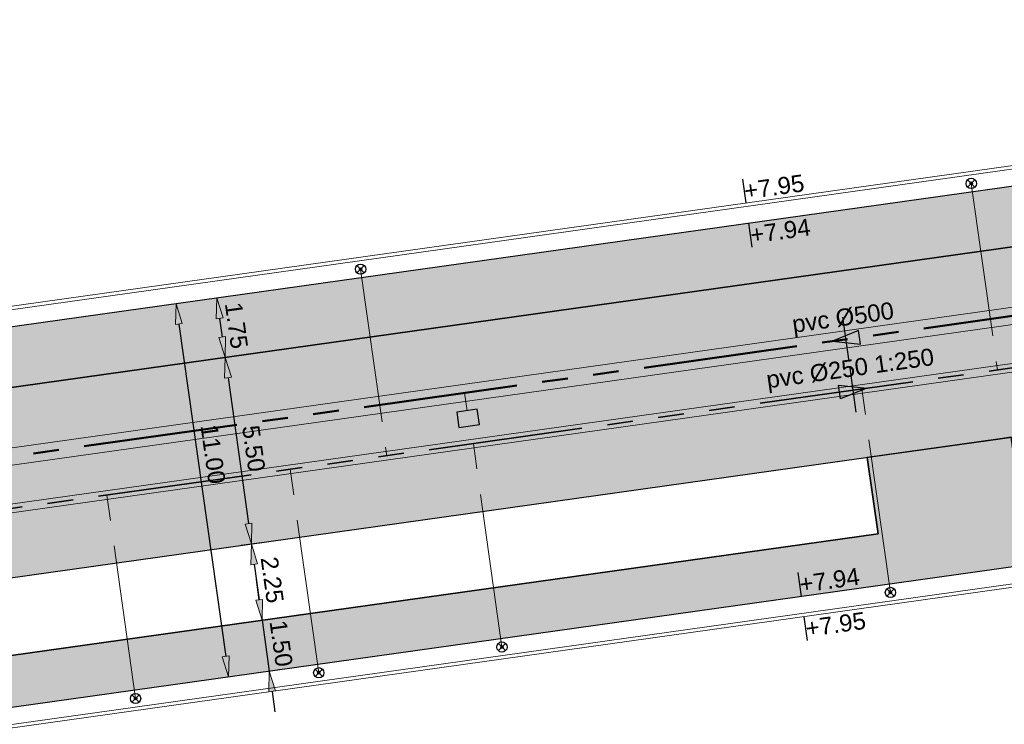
# Model space of a CAD drawing. Extents: x 98477 to 100410, y 398052 to 398969.
# Tile 300 of 374: x 98735 to 98764, y 398432 to 398452. Entities that reach past the tile are written whole.
import ezdxf
from ezdxf.enums import TextEntityAlignment as Align

# ---------------------------------------------------------------- set-up
doc = ezdxf.new("R2010")
doc.units = 0
for name, pattern in [('AL-NUTSTRACE', [17, 5, -3.5, 0, -3.5, 5]), ('RI-DWA', [9.75, 4.5, -0.75, 0.75, -0.75, 0.75, -0.75, 0.75, -0.75]), ('RI-RWA', [8.25, 4.5, -0.75, 0.75, -0.75, 0.75, -0.75])]:
    doc.linetypes.add(name, pattern=pattern)
for name, color, linetype, lineweight in [('N-KO-kantbegrenzing grondwerk', 70, 'Continuous', 25), ('N-KO-kantverharding', 2, 'Continuous', 25), ('N-RI-DWA hoofdriool', 24, 'RI-DWA', 35), ('N-RI-DWA hoofdriool buiswand', 24, 'Continuous', 13), ('N-RI-DWA huisaansluitleiding', 24, 'RI-DWA', 18), ('N-RI-DWA ontstoppingstuk', 24, 'Continuous', 25), ('N-RI-DWA strenginformatie', 24, 'Continuous', 25), ('N-RI-RWA hoofdriool', 162, 'RI-RWA', 50), ('N-RI-RWA hoofdriool buiswand', 162, 'Continuous', 13), ('N-RI-RWA kolkaansluitleiding', 132, 'RI-RWA', 18), ('N-RI-RWA strenginformatie', 162, 'Continuous', 25), ('N-RI-straatkolk', 7, 'Continuous', 25), ('N-RI-stroomrichting', 7, 'Continuous', 25), ("N-VH-arcering 'MAT' grijs 251", 251, 'Continuous', 18), ('N-VH-arcering printbeton', 8, 'Continuous', 9), ('X-AL-hoogtelijn - Niv 1', 1, 'AL-HOOGTELIJN', 18), ('X-AL-maatvoering VERWERKT', 180, 'Continuous', 18), ('X-AL-nutstrace VERWERKT', 252, 'AL-NUTSTRACE', 18), ('X-AL-planthoogte VERWERKT', 180, 'Continuous', 25)]:
    doc.layers.add(name, color=color, linetype=linetype, lineweight=lineweight)
for name, color, linetype, plot in [('X-AL-contourlijnen', 30, 'Continuous', False), ('X-AL-hulplijn', 30, 'Continuous', False), ('X-AL-hulplijn riolering', 30, 'Continuous', False)]:
    doc.layers.add(name, color=color, linetype=linetype, plot=plot)
doc.styles.add('CS Annotative', font='arial.ttf')
doc.styles.get("Standard").update_dxf_attribs({"font": 'txt.shx'})
doc.linetypes.add('AL-HOOGTELIJN', pattern='A,10,-1.5,["H",Standard,S=0.9,R=0,X=-0.3,Y=-0.45],-1.5,30', length=43)
doc.dimstyles.new('CS Annotative', dxfattribs={"dimtxt": 2.5, "dimasz": 3, "dimexe": 0.18, "dimexo": 0.0625, "dimgap": 1, "dimtad": 1, "dimzin": 3, "dimdsep": 46, "dimtxsty": 'CS Annotative', "dimblk": 'CS Dimensionpijl', "dimcen": 0, "dimse1": 1, "dimse2": 1, "dimclrd": 256, "dimclre": 256, "dimadec": 0, "dimazin": 0, "dimtm": 1e-09, "dimtfac": 1, "dimtdec": 0, "dimtofl": 0, "dimtmove": 1, "dimatfit": 1, "dimfxl": 1, "dimtfillclr": 256, "dimtolj": 1, "dimtzin": 3, "dimarcsym": 0})
pattern_1 = [(45, (0, 0), (-0.3535533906, 0.3535533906), []), (45, (0.35, 0), (-0.3535533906, 0.3535533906), [0.5, -0.2])]

# ---------------------------------------------------------------- blocks, each defined once
blk = doc.blocks.new('*U94')
at = {"layer": 'N-RI-stroomrichting'}
h = blk.add_hatch(color=256, dxfattribs=at)
h.dxf.hatch_style = 1
h.paths.add_polyline_path([(-1.98, -0.28), (2.12, -0.71), (1.84, 1.27)])
blk.add_lwpolyline([(-1.98, -0.28), (2.12, -0.71), (1.84, 1.27)], close=True, dxfattribs=at)
at = {"layer": 'X-AL-hulplijn riolering'}
blk.add_lwpolyline([(0.45, -3.22), (-0.45, 3.22)], dxfattribs=at)
at = {"lineweight": 25, "style": 'CS Annotative'}
blk.add_attdef('Strenginformatie', text='', height=2.5, rotation=8, dxfattribs=at).set_placement((-0.45, 3.22), align=Align.MIDDLE_CENTER)
blk = doc.blocks.new('*U108')
at = {"layer": 'N-RI-stroomrichting'}
h = blk.add_hatch(color=256, dxfattribs=at)
h.dxf.hatch_style = 1
h.paths.add_polyline_path([(1.98, 0.28), (-1.84, -1.27), (-2.12, 0.71)])
blk.add_lwpolyline([(1.98, 0.28), (-1.84, -1.27), (-2.12, 0.71)], close=True, dxfattribs=at)
at = {"layer": 'X-AL-hulplijn riolering'}
blk.add_lwpolyline([(0.45, -3.22), (-0.45, 3.22)], dxfattribs=at)
at = {"lineweight": 25, "style": 'CS Annotative'}
blk.add_attdef('Strenginformatie', text='', height=2.5, rotation=8, dxfattribs=at).set_placement((-0.45, 3.22), align=Align.MIDDLE_CENTER)
blk = doc.blocks.new('*U272')
at = {"layer": 'X-AL-hulplijn', "flags": 128}
blk.add_lwpolyline([(-0.049, 0.347), (0.049, -0.347)], dxfattribs=at)
at = {"layer": 'X-AL-planthoogte VERWERKT', "linetype": 'Continuous', "style": 'CS Annotative'}
blk.add_attdef('HOOGTE-RECHTS', text='', height=0.5, rotation=172, dxfattribs=at).set_placement((0, 0), align=Align.MIDDLE_LEFT)
blk = doc.blocks.new('*U182')
at = {"layer": 'X-AL-hulplijn', "flags": 128}
blk.add_lwpolyline([(-0.049, 0.347), (0.049, -0.347)], dxfattribs=at)
at = {"layer": 'X-AL-planthoogte VERWERKT', "linetype": 'Continuous', "style": 'CS Annotative'}
blk.add_attdef('HOOGTE-RECHTS', text='', height=0.5, rotation=172, dxfattribs=at).set_placement((0, 0), align=Align.MIDDLE_LEFT)
blk = doc.blocks.new('*U839')
blk.add_lwpolyline([(-1.33, -1.32), (1.64, -0.91), (1.33, 1.32), (-1.64, 0.91)], close=True)
blk.add_solid([(-1.33, -1.32), (-1.64, 0.91), (-1.33, -1.32), (1.64, -0.91)])
blk = doc.blocks.new('CS Ontstoppingsstuk')
h = blk.add_hatch(color=256)
edge = h.paths.add_edge_path()
edge.add_arc((0, 0), 0.213, 358.5516, 718.5516)
at = {"lineweight": 18, "flags": 128}
for points in [[(-0.53, -0.53), (0.53, 0.53)], [(0.53, -0.53), (-0.53, 0.53)]]:
    blk.add_lwpolyline(points, dxfattribs=at)
blk.add_circle((0, 0), 0.75)
at = {"lineweight": 18}
blk.add_circle((0, 0), 0.213, dxfattribs=at)
blk = doc.blocks.new('CS Dimensionpijl')
h = blk.add_hatch(color=256)
h.dxf.hatch_style = 1
h.paths.add_polyline_path([(-1, -0.1667), (0, 0), (-1, 0.1667)])
at = {"flags": 128}
blk.add_lwpolyline([(0, 0.5), (0, -0.5)], dxfattribs=at)
blk.add_lwpolyline([(-1, -0.1667), (0, 0), (-1, 0.1667)], close=True, dxfattribs=at)
blk = doc.blocks.new('*D981')
at = {"layer": 'X-AL-maatvoering VERWERKT', "linetype": 'Continuous', "lineweight": -2, "transparency": 16777216}
blk.add_line((98740.697, 398443.597), (98740.774, 398443.053), dxfattribs=at)
at = {"layer": 'X-AL-maatvoering VERWERKT', "lineweight": -2, "transparency": 16777216, "xscale": 0.6000000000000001, "yscale": 0.6000000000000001, "zscale": 0.6000000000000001}
for p, rotation in [((98740.614, 398444.191), 98.00000000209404), ((98740.857, 398442.458), 278.0000000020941)]:
    blk.add_blockref('CS Dimensionpijl', p, dxfattribs=dict(at, rotation=rotation))
at = {"layer": 'X-AL-maatvoering VERWERKT', "color": 0, "transparency": 16777216, "insert": (98741.186, 398443.388), "char_height": 0.5, "attachment_point": 5, "rotation": 278, "style": 'CS Annotative'}
blk.add_mtext('\\A1;1.75', dxfattribs=at)
blk = doc.blocks.new('*D982')
at = {"layer": 'X-AL-maatvoering VERWERKT', "linetype": 'Continuous', "lineweight": -2, "transparency": 16777216}
blk.add_line((98740.941, 398441.864), (98741.539, 398437.606), dxfattribs=at)
at = {"layer": 'X-AL-maatvoering VERWERKT', "lineweight": -2, "transparency": 16777216, "xscale": 0.6000000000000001, "yscale": 0.6000000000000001, "zscale": 0.6000000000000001}
for p, rotation in [((98740.857, 398442.458), 98.00000000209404), ((98741.623, 398437.012), 278.0000000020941)]:
    blk.add_blockref('CS Dimensionpijl', p, dxfattribs=dict(at, rotation=rotation))
at = {"layer": 'X-AL-maatvoering VERWERKT', "color": 0, "transparency": 16777216, "insert": (98741.691, 398439.798), "char_height": 0.5, "attachment_point": 5, "rotation": 278, "style": 'CS Annotative'}
blk.add_mtext('\\A1;5.50', dxfattribs=at)
blk = doc.blocks.new('*D983')
at = {"layer": 'X-AL-maatvoering VERWERKT', "linetype": 'Continuous', "lineweight": -2, "transparency": 16777216}
blk.add_line((98741.706, 398436.418), (98741.852, 398435.378), dxfattribs=at)
at = {"layer": 'X-AL-maatvoering VERWERKT', "lineweight": -2, "transparency": 16777216, "xscale": 0.6000000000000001, "yscale": 0.6000000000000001, "zscale": 0.6000000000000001}
for p, rotation in [((98741.623, 398437.012), 98.00000000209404), ((98741.936, 398434.784), 278.0000000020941)]:
    blk.add_blockref('CS Dimensionpijl', p, dxfattribs=dict(at, rotation=rotation))
at = {"layer": 'X-AL-maatvoering VERWERKT', "color": 0, "transparency": 16777216, "insert": (98742.23, 398435.961), "char_height": 0.5, "attachment_point": 5, "rotation": 278, "style": 'CS Annotative'}
blk.add_mtext('\\A1;2.25', dxfattribs=at)
blk = doc.blocks.new('*D984')
at = {"layer": 'X-AL-maatvoering VERWERKT', "linetype": 'Continuous', "lineweight": -2, "transparency": 16777216}
for p, q in [((98741.852, 398435.378), (98741.769, 398435.972)), ((98741.936, 398434.784), (98742.145, 398433.298)), ((98742.228, 398432.704), (98742.312, 398432.11))]:
    blk.add_line(p, q, dxfattribs=at)
at = {"layer": 'X-AL-maatvoering VERWERKT', "lineweight": -2, "transparency": 16777216, "xscale": 0.6000000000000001, "yscale": 0.6000000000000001, "zscale": 0.6000000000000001}
for p, rotation in [((98741.936, 398434.784), 278.0000000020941), ((98742.145, 398433.298), 98.00000000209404)]:
    blk.add_blockref('CS Dimensionpijl', p, dxfattribs=dict(at, rotation=rotation))
at = {"layer": 'X-AL-maatvoering VERWERKT', "color": 0, "transparency": 16777216, "insert": (98742.491, 398434.104), "char_height": 0.5, "attachment_point": 5, "rotation": 278, "style": 'CS Annotative'}
blk.add_mtext('\\A1;1.50', dxfattribs=at)
blk = doc.blocks.new('*D1159')
at = {"layer": 'X-AL-maatvoering VERWERKT', "linetype": 'Continuous', "lineweight": -2, "transparency": 16777216}
blk.add_line((98739.509, 398443.43), (98740.873, 398433.726), dxfattribs=at)
at = {"layer": 'X-AL-maatvoering VERWERKT', "lineweight": -2, "transparency": 16777216, "xscale": 0.6000000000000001, "yscale": 0.6000000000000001, "zscale": 0.6000000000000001}
for p, rotation in [((98739.425, 398444.024), 98.00000000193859), ((98740.956, 398433.131), 278.0000000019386)]:
    blk.add_blockref('CS Dimensionpijl', p, dxfattribs=dict(at, rotation=rotation))
at = {"layer": 'X-AL-maatvoering VERWERKT', "color": 0, "transparency": 16777216, "insert": (98740.503, 398439.631), "char_height": 0.5, "attachment_point": 5, "rotation": 278, "style": 'CS Annotative'}
blk.add_mtext('\\A1;11.00', dxfattribs=at)

msp = doc.modelspace()

# ---------------------------------------------------------------- hatches: boundary and pattern name
at = {"layer": "N-VH-arcering 'MAT' grijs 251"}
h = msp.add_hatch(color=256, dxfattribs=at)
h.dxf.hatch_style = 1
edge = h.paths.add_edge_path()
edge.add_line((98801.71, 398275.503), (98759.079, 398269.511))
edge.add_arc((98758.557, 398273.225), 3.75, 188, 278, ccw=False)
edge.add_line((98754.843, 398272.703), (98754.732, 398273.495))
edge.add_arc((98759.436, 398274.156), 4.75, 98, 188, ccw=False)
edge.add_line((98758.775, 398278.86), (98802.644, 398285.025))
edge.add_arc((98800.8, 398298.146), 13.25, 278, 315.3696)
edge.add_arc((98814.321, 398284.798), 5.75, 98, 135.3696, ccw=False)
edge.add_line((98813.521, 398290.492), (98817.945, 398291.114))
edge.add_arc((98818.745, 398285.42), 5.75, 8, 98, ccw=False)
edge.add_line((98824.439, 398286.22), (98832.122, 398231.557))
edge.add_arc((98824.447, 398230.479), 7.75, -36.9034, 8, ccw=False)
edge.add_line((98830.645, 398225.825), (98822.025, 398214.347))
edge.add_arc((98828.622, 398209.393), 8.25, 143.0966, 188)
edge.add_line((98820.453, 398208.245), (98820.952, 398204.691))
edge.add_line((98820.952, 398204.691), (98824.988, 398175.974))
edge.add_line((98824.988, 398175.974), (98826.345, 398166.319))
edge.add_arc((98829.563, 398166.771), 3.25, 188, 278)
edge.add_line((98830.016, 398163.553), (98845.496, 398165.728))
edge.add_line((98845.496, 398165.728), (98850.051, 398166.368))
edge.add_line((98850.051, 398166.368), (98871.26, 398169.349))
edge.add_line((98871.26, 398169.349), (98879.777, 398170.546))
edge.add_line((98879.777, 398170.546), (98895.918, 398172.814))
edge.add_line((98895.918, 398172.814), (98895.013, 398179.251))
edge.add_line((98895.013, 398179.251), (98835.845, 398170.936))
edge.add_arc((98835.184, 398175.639), 4.75, 188, 278, ccw=False)
edge.add_line((98830.48, 398174.978), (98825.977, 398207.018))
edge.add_arc((98833.652, 398208.097), 7.75, 143.0966, 188, ccw=False)
edge.add_line((98827.454, 398212.751), (98836.074, 398224.229))
edge.add_arc((98829.477, 398229.183), 8.25, 323.0966, 368)
edge.add_line((98837.646, 398230.331), (98837.342, 398232.493))
edge.add_line((98837.342, 398232.493), (98837.342, 398232.493))
edge.add_line((98837.342, 398232.493), (98829.688, 398286.958))
edge.add_arc((98835.382, 398287.758), 5.75, 98, 188, ccw=False)
edge.add_line((98834.582, 398293.452), (98882.505, 398300.187))
edge.add_arc((98883.618, 398292.265), 8, 11.632, 98, ccw=False)
edge.add_line((98891.454, 398293.878), (98891, 398296.086))
edge.add_line((98891, 398296.086), (98889.023, 398305.688))
edge.add_line((98889.023, 398305.688), (98888.557, 398307.974))
edge.add_line((98888.557, 398307.974), (98887.385, 398314.76))
edge.add_arc((98879.502, 398313.398), 8, -82, 9.8011, ccw=False)
edge.add_line((98880.615, 398305.476), (98872.945, 398304.398))
edge.add_arc((98872.423, 398308.111), 3.75, 189.4265, 278, ccw=False)
edge.add_arc((92946.735, 397324.304), 6003.05, 9.426501, 10.6116601)
edge.add_line((98847.121, 398429.774), (98842.313, 398429.098))
edge.add_arc((92946.735, 397324.304), 5998.2, 9.4285467, 10.6137733, ccw=False)
edge.add_arc((98860.089, 398306.469), 3.84, -81.4341, 6.6574, ccw=False)
edge.add_line((98860.661, 398302.671), (98847.185, 398300.777))
edge.add_line((98847.185, 398300.777), (98842.63, 398300.137))
edge.add_line((98842.63, 398300.137), (98820.151, 398296.978))
edge.add_arc((98819.35, 398302.672), 5.75, 188, 278, ccw=False)
edge.add_line((98813.656, 398301.872), (98812.306, 398311.477))
edge.add_line((98812.306, 398311.477), (98811.109, 398319.994))
edge.add_line((98811.109, 398319.994), (98809.244, 398333.263))
edge.add_line((98809.244, 398333.263), (98808.674, 398337.323))
edge.add_line((98808.674, 398337.323), (98807.714, 398344.156))
edge.add_line((98807.714, 398344.156), (98807.707, 398344.206))
edge.add_line((98807.707, 398344.206), (98811.668, 398344.762))
edge.add_line((98811.668, 398344.762), (98829.492, 398347.268))
edge.add_line((98829.492, 398347.268), (98831.968, 398347.616))
edge.add_line((98831.968, 398347.616), (98831.064, 398354.052))
edge.add_line((98831.064, 398354.052), (98828.588, 398353.704))
edge.add_line((98828.588, 398353.704), (98810.763, 398351.199))
edge.add_line((98810.763, 398351.199), (98806.802, 398350.643))
edge.add_line((98806.802, 398350.643), (98806.795, 398350.692))
edge.add_line((98806.795, 398350.692), (98805.146, 398362.424))
edge.add_line((98805.146, 398362.424), (98805.048, 398363.12))
edge.add_line((98805.048, 398363.12), (98803.991, 398370.646))
edge.add_line((98803.991, 398370.646), (98802.488, 398381.341))
edge.add_line((98802.488, 398381.341), (98801.43, 398388.867))
edge.add_line((98801.43, 398388.867), (98799.927, 398399.562))
edge.add_line((98799.927, 398399.562), (98798.869, 398407.088))
edge.add_line((98798.869, 398407.088), (98797.366, 398417.783))
edge.add_line((98797.366, 398417.783), (98796.795, 398421.843))
edge.add_line((98796.795, 398421.843), (98795.884, 398428.329))
edge.add_line((98795.884, 398428.329), (98795.877, 398428.379))
edge.add_line((98795.877, 398428.379), (98799.838, 398428.935))
edge.add_line((98799.838, 398428.935), (98817.663, 398431.44))
edge.add_line((98817.663, 398431.44), (98820.138, 398431.788))
edge.add_line((98820.138, 398431.788), (98819.234, 398438.225))
edge.add_line((98819.234, 398438.225), (98816.758, 398437.877))
edge.add_line((98816.758, 398437.877), (98798.933, 398435.372))
edge.add_line((98798.933, 398435.372), (98794.972, 398434.815))
edge.add_line((98794.972, 398434.815), (98794.965, 398434.865))
edge.add_line((98794.965, 398434.865), (98793.379, 398446.154))
edge.add_line((98793.379, 398446.154), (98792.739, 398450.709))
edge.add_line((98792.739, 398450.709), (98789.338, 398474.904))
edge.add_line((98789.338, 398474.904), (98783.892, 398474.138))
edge.add_line((98783.892, 398474.138), (98786.763, 398453.707))
edge.add_arc((98782.059, 398453.046), 4.75, -82, 8, ccw=False)
edge.add_line((98782.72, 398448.342), (98773.115, 398446.992))
edge.add_line((98773.115, 398446.992), (98764.599, 398445.795))
edge.add_line((98764.599, 398445.795), (98743.407, 398442.817))
edge.add_line((98743.407, 398442.817), (98734.891, 398441.62))
edge.add_line((98734.891, 398441.62), (98611.8, 398424.321))
edge.add_line((98611.8, 398424.321), (98607.657, 398453.801))
edge.add_arc((98611.637, 398454.122), 3.993, 101.3918, 184.6082, ccw=False)
edge.add_line((98610.849, 398458.036), (98611.839, 398458.175))
edge.add_line((98611.839, 398458.175), (98639.566, 398462.072))
edge.add_line((98639.566, 398462.072), (98641.547, 398462.351))
edge.add_line((98641.547, 398462.351), (98659.372, 398464.856))
edge.add_line((98659.372, 398464.856), (98661.847, 398465.204))
edge.add_line((98661.847, 398465.204), (98660.943, 398471.64))
edge.add_line((98660.943, 398471.64), (98649.901, 398470.089))
edge.add_line((98649.901, 398470.089), (98624.649, 398466.54))
edge.add_line((98624.649, 398466.54), (98622.669, 398466.261))
edge.add_line((98622.669, 398466.261), (98604.844, 398463.756))
edge.add_line((98604.844, 398463.756), (98602.864, 398463.478))
edge.add_line((98602.864, 398463.478), (98594.941, 398462.365))
edge.add_line((98594.941, 398462.365), (98576.275, 398459.741))
edge.add_line((98576.275, 398459.741), (98577.18, 398453.304))
edge.add_line((98577.18, 398453.304), (98578.17, 398453.444))
edge.add_line((98578.17, 398453.444), (98598.471, 398456.294))
edge.add_arc((98598.792, 398452.314), 3.993, 11.4249, 94.6095, ccw=False)
edge.add_line((98602.706, 398453.105), (98606.849, 398423.625))
edge.add_line((98606.849, 398423.625), (98548.819, 398415.469))
edge.add_arc((98548.158, 398420.173), 4.75, 188, 278, ccw=False)
edge.add_line((98543.454, 398419.512), (98539.768, 398445.74))
edge.add_line((98539.768, 398445.74), (98538.976, 398445.629))
edge.add_line((98538.976, 398445.629), (98538.732, 398447.362))
edge.add_line((98538.732, 398447.362), (98534.771, 398446.805))
edge.add_line((98534.771, 398446.805), (98536.53, 398434.292))
edge.add_line((98536.53, 398434.292), (98537.17, 398429.737))
edge.add_line((98537.17, 398429.737), (98538.395, 398421.022))
edge.add_line((98538.395, 398421.022), (98539.035, 398416.467))
edge.add_line((98539.035, 398416.467), (98541.025, 398402.306))
edge.add_line((98541.025, 398402.306), (98541.665, 398397.751))
edge.add_line((98541.665, 398397.751), (98543.656, 398383.59))
edge.add_line((98543.656, 398383.59), (98544.296, 398379.035))
edge.add_line((98544.296, 398379.035), (98545.604, 398369.727))
edge.add_arc((98543.871, 398369.483), 1.75, -82, 8, ccw=False)
edge.add_line((98544.115, 398367.75), (98522.477, 398364.709))
edge.add_line((98522.477, 398364.709), (98523.215, 398359.461))
edge.add_line((98523.215, 398359.461), (98545.05, 398362.529))
edge.add_line((98545.05, 398362.529), (98549.605, 398363.17))
edge.add_line((98549.605, 398363.17), (98564.162, 398365.215))
edge.add_arc((98564.824, 398360.512), 4.75, 8, 98, ccw=False)
edge.add_line((98569.527, 398361.173), (98576.5, 398311.56))
edge.add_arc((98571.796, 398310.899), 4.75, -82, 8, ccw=False)
edge.add_line((98572.457, 398306.195), (98563.842, 398304.985))
edge.add_line((98563.842, 398304.985), (98559.287, 398304.344))
edge.add_line((98559.287, 398304.344), (98541.016, 398301.777))
edge.add_line((98541.016, 398301.777), (98541.754, 398296.528))
edge.add_line((98541.754, 398296.528), (98553.885, 398298.233))
edge.add_arc((98554.128, 398296.5), 1.75, 8, 98, ccw=False)
edge.add_line((98555.861, 398296.744), (98557.35, 398286.148))
edge.add_line((98557.35, 398286.148), (98557.99, 398281.593))
edge.add_line((98557.99, 398281.593), (98560.134, 398266.343))
edge.add_line((98560.134, 398266.343), (98560.774, 398261.787))
edge.add_line((98560.774, 398261.787), (98562.917, 398246.537))
edge.add_line((98562.917, 398246.537), (98563.557, 398241.982))
edge.add_line((98563.557, 398241.982), (98565.701, 398226.732))
edge.add_line((98565.701, 398226.732), (98566.341, 398222.177))
edge.add_line((98566.341, 398222.177), (98567.566, 398213.462))
edge.add_line((98567.566, 398213.462), (98568.206, 398208.907))
edge.add_line((98568.206, 398208.907), (98576.531, 398149.669))
edge.add_line((98576.531, 398149.669), (98576.556, 398149.491))
edge.add_line((98576.556, 398149.491), (98535.46, 398143.715))
edge.add_line((98535.46, 398143.715), (98536.347, 398137.407))
edge.add_line((98536.347, 398137.407), (98537.337, 398137.546))
edge.add_line((98537.337, 398137.546), (98577.443, 398143.183))
edge.add_line((98577.443, 398143.183), (98578.765, 398133.775))
edge.add_line((98578.765, 398133.775), (98538.659, 398128.139))
edge.add_line((98538.659, 398128.139), (98537.669, 398128))
edge.add_line((98537.669, 398128), (98538.573, 398121.563))
edge.add_line((98538.573, 398121.563), (98579.669, 398127.339))
edge.add_line((98579.669, 398127.339), (98579.676, 398127.289))
edge.add_line((98579.676, 398127.289), (98580.766, 398119.535))
edge.add_line((98580.766, 398119.535), (98582.575, 398106.662))
edge.add_line((98582.575, 398106.662), (98583.062, 398103.196))
edge.add_line((98583.062, 398103.196), (98584.872, 398090.322))
edge.add_line((98584.872, 398090.322), (98585.359, 398086.856))
edge.add_line((98585.359, 398086.856), (98587.168, 398073.983))
edge.add_line((98587.168, 398073.983), (98588.149, 398067.001))
edge.add_arc((98585.921, 398066.688), 2.25, -71.0527, 8, ccw=False)
edge.add_line((98586.652, 398064.56), (98587.088, 398064.71))
edge.add_line((98587.088, 398064.71), (98595.765, 398067.689))
edge.add_line((98595.765, 398067.689), (98596.093, 398067.801))
edge.add_arc((98595.362, 398069.929), 2.25, 188, 288.9473, ccw=False)
edge.add_line((98593.134, 398069.616), (98582.466, 398145.525))
edge.add_arc((98587.169, 398146.186), 4.75, 98, 188, ccw=False)
edge.add_line((98586.508, 398150.89), (98609.067, 398154.06))
edge.add_line((98609.067, 398154.06), (98621.308, 398156.2))
edge.add_line((98621.308, 398156.2), (98618.713, 398174.661))
edge.add_line((98618.713, 398174.661), (98600.889, 398172.156))
edge.add_line((98600.889, 398172.156), (98602.706, 398159.225))
edge.add_line((98602.706, 398159.225), (98585.673, 398156.831))
edge.add_arc((98585.086, 398161.633), 4.838, 189.0296, 276.9704, ccw=False)
edge.add_line((98580.308, 398160.874), (98573.635, 398208.357))
edge.add_line((98573.635, 398208.357), (98572.717, 398214.893))
edge.add_line((98572.717, 398214.893), (98570.017, 398234.104))
edge.add_line((98570.017, 398234.104), (98569.098, 398240.64))
edge.add_line((98569.098, 398240.64), (98568.632, 398243.957))
edge.add_line((98568.632, 398243.957), (98568.166, 398247.275))
edge.add_arc((98572.869, 398247.936), 4.75, 98, 188, ccw=False)
edge.add_line((98572.208, 398252.64), (98597.856, 398256.244))
edge.add_line((98597.856, 398256.244), (98604.392, 398257.163))
edge.add_line((98604.392, 398257.163), (98619.642, 398259.306))
edge.add_line((98619.642, 398259.306), (98626.178, 398260.225))
edge.add_line((98626.178, 398260.225), (98639.447, 398262.089))
edge.add_line((98639.447, 398262.089), (98639.497, 398262.096))
edge.add_line((98639.497, 398262.096), (98640.054, 398258.135))
edge.add_line((98640.054, 398258.135), (98641.863, 398245.262))
edge.add_line((98641.863, 398245.262), (98642.141, 398243.281))
edge.add_line((98642.141, 398243.281), (98643.255, 398235.359))
edge.add_line((98643.255, 398235.359), (98644.577, 398225.952))
edge.add_line((98644.577, 398225.952), (98646.038, 398215.554))
edge.add_line((98646.038, 398215.554), (98646.386, 398213.078))
edge.add_line((98646.386, 398213.078), (98652.823, 398213.983))
edge.add_line((98652.823, 398213.983), (98652.475, 398216.458))
edge.add_line((98652.475, 398216.458), (98651.709, 398221.905))
edge.add_line((98651.709, 398221.905), (98651.431, 398223.885))
edge.add_line((98651.431, 398223.885), (98649.622, 398236.759))
edge.add_line((98649.622, 398236.759), (98649.343, 398238.739))
edge.add_line((98649.343, 398238.739), (98646.49, 398259.04))
edge.add_line((98646.49, 398259.04), (98645.934, 398263.001))
edge.add_line((98645.934, 398263.001), (98645.983, 398263.008))
edge.add_line((98645.983, 398263.008), (98654.398, 398264.191))
edge.add_line((98654.398, 398264.191), (98722.625, 398273.779))
edge.add_line((98722.625, 398273.779), (98731.142, 398274.976))
edge.add_line((98731.142, 398274.976), (98743.97, 398276.779))
edge.add_arc((98744.557, 398271.977), 4.838, 9.0296, 96.9704, ccw=False)
edge.add_line((98749.335, 398272.737), (98750.727, 398262.834))
edge.add_line((98750.727, 398262.834), (98752.41, 398263.07))
edge.add_line((98752.41, 398263.07), (98756.966, 398263.711))
edge.add_line((98756.966, 398263.711), (98772.216, 398265.854))
edge.add_line((98772.216, 398265.854), (98776.771, 398266.494))
edge.add_line((98776.771, 398266.494), (98795.982, 398269.194))
edge.add_line((98795.982, 398269.194), (98800.537, 398269.834))
edge.add_line((98800.537, 398269.834), (98802.468, 398270.106))
edge.add_line((98802.468, 398270.106), (98801.71, 398275.503))
edge = h.paths.add_edge_path(flags=16)
edge.add_line((98744.062, 398333.464), (98751.984, 398334.577))
edge.add_line((98751.984, 398334.577), (98753.966, 398334.856))
edge.add_line((98753.966, 398334.856), (98764.363, 398336.317))
edge.add_line((98764.363, 398336.317), (98764.363, 398336.317))
edge.add_line((98764.363, 398336.317), (98766.343, 398336.595))
edge.add_line((98766.343, 398336.595), (98774.265, 398337.708))
edge.add_line((98774.265, 398337.708), (98774.247, 398337.837))
edge.add_line((98774.247, 398337.837), (98802.49, 398341.806))
edge.add_line((98802.49, 398341.806), (98803.019, 398338.043))
edge.add_line((98803.019, 398338.043), (98808.474, 398299.225))
edge.add_arc((98800.8, 398298.146), 7.75, -82, 8, ccw=False)
edge.add_line((98801.878, 398290.472), (98771.967, 398286.268))
edge.add_line((98771.967, 398286.268), (98767.412, 398285.628))
edge.add_line((98767.412, 398285.628), (98755.133, 398283.902))
edge.add_line((98755.133, 398283.902), (98746.617, 398282.705))
edge.add_line((98746.617, 398282.705), (98730.376, 398280.423))
edge.add_line((98730.376, 398280.423), (98721.86, 398279.226))
edge.add_line((98721.86, 398279.226), (98654.328, 398269.735))
edge.add_arc((98653.667, 398274.439), 4.75, 188, 278, ccw=False)
edge.add_line((98648.963, 398273.778), (98644.134, 398308.14))
edge.add_line((98644.134, 398308.14), (98642.937, 398316.656))
edge.add_line((98642.937, 398316.656), (98640.3, 398335.422))
edge.add_line((98640.3, 398335.422), (98638.121, 398335.116))
edge.add_line((98638.121, 398335.116), (98637.23, 398334.99))
edge.add_line((98637.23, 398334.99), (98635.051, 398334.684))
edge.add_line((98635.051, 398334.684), (98635.74, 398329.782))
edge.add_line((98635.74, 398329.782), (98636.937, 398321.266))
edge.add_line((98636.937, 398321.266), (98638.385, 398310.967))
edge.add_line((98638.385, 398310.967), (98639.025, 398306.412))
edge.add_line((98639.025, 398306.412), (98641.168, 398291.162))
edge.add_line((98641.168, 398291.162), (98642.365, 398282.646))
edge.add_line((98642.365, 398282.646), (98643.715, 398273.04))
edge.add_arc((98639.011, 398272.379), 4.75, -82, 8, ccw=False)
edge.add_line((98639.672, 398267.675), (98619.322, 398264.815))
edge.add_line((98619.322, 398264.815), (98614.272, 398264.105))
edge.add_line((98614.272, 398264.105), (98593.922, 398261.245))
edge.add_arc((98593.261, 398265.949), 4.75, 188, 278, ccw=False)
edge.add_line((98588.557, 398265.288), (98581.779, 398313.514))
edge.add_line((98581.779, 398313.514), (98580.582, 398322.03))
edge.add_line((98580.582, 398322.03), (98575.231, 398360.106))
edge.add_line((98575.231, 398360.106), (98574.591, 398364.661))
edge.add_line((98574.591, 398364.661), (98572.663, 398378.377))
edge.add_line((98572.663, 398378.377), (98571.188, 398388.873))
edge.add_line((98571.188, 398388.873), (98568.516, 398407.887))
edge.add_arc((98573.22, 398408.548), 4.75, 98, 188, ccw=False)
edge.add_line((98572.559, 398413.251), (98607.119, 398418.109))
edge.add_line((98607.119, 398418.109), (98607.614, 398418.178))
edge.add_line((98607.614, 398418.178), (98611.584, 398389.936))
edge.add_line((98611.584, 398389.936), (98611.455, 398389.918))
edge.add_line((98611.455, 398389.918), (98613.264, 398377.044))
edge.add_line((98613.264, 398377.044), (98613.334, 398376.549))
edge.add_line((98613.334, 398376.549), (98626.207, 398378.358))
edge.add_line((98626.207, 398378.358), (98628.188, 398378.637))
edge.add_line((98628.188, 398378.637), (98636.11, 398379.75))
edge.add_line((98636.11, 398379.75), (98648.369, 398381.473))
edge.add_line((98648.369, 398381.473), (98647.465, 398387.91))
edge.add_line((98647.465, 398387.91), (98634.591, 398386.1))
edge.add_line((98634.591, 398386.1), (98632.492, 398385.805))
edge.add_line((98632.492, 398385.805), (98619.737, 398384.013))
edge.add_line((98619.737, 398384.013), (98617.509, 398383.7))
edge.add_line((98617.509, 398383.7), (98612.566, 398418.874))
edge.add_line((98612.566, 398418.874), (98613.061, 398418.944))
edge.add_line((98613.061, 398418.944), (98667.575, 398426.605))
edge.add_line((98667.575, 398426.605), (98722.089, 398434.267))
edge.add_line((98722.089, 398434.267), (98726.149, 398434.837))
edge.add_line((98726.149, 398434.837), (98759.422, 398439.513))
edge.add_line((98759.422, 398439.513), (98763.483, 398440.084))
edge.add_line((98763.483, 398440.084), (98783.486, 398442.895))
edge.add_arc((98784.147, 398438.192), 4.75, 8, 98, ccw=False)
edge.add_line((98788.851, 398438.853), (98795.615, 398390.726))
edge.add_arc((98790.911, 398390.065), 4.75, -82, 8, ccw=False)
edge.add_line((98791.572, 398385.361), (98787.363, 398384.769))
edge.add_line((98787.363, 398384.769), (98774.49, 398382.96))
edge.add_line((98774.49, 398382.96), (98766.122, 398381.784))
edge.add_line((98766.122, 398381.784), (98766.072, 398381.777))
edge.add_line((98766.072, 398381.777), (98764.945, 398389.798))
edge.add_line((98764.945, 398389.798), (98762.092, 398410.099))
edge.add_line((98762.092, 398410.099), (98761.953, 398411.089))
edge.add_line((98761.953, 398411.089), (98755.516, 398410.184))
edge.add_line((98755.516, 398410.184), (98755.655, 398409.194))
edge.add_line((98755.655, 398409.194), (98758.508, 398388.894))
edge.add_line((98758.508, 398388.894), (98759.636, 398380.872))
edge.add_line((98759.636, 398380.872), (98759.586, 398380.865))
edge.add_line((98759.586, 398380.865), (98748.792, 398379.348))
edge.add_line((98748.792, 398379.348), (98744.237, 398378.708))
edge.add_line((98744.237, 398378.708), (98741.316, 398378.298))
edge.add_line((98741.316, 398378.298), (98735.869, 398377.532))
edge.add_line((98735.869, 398377.532), (98732.948, 398377.122))
edge.add_line((98732.948, 398377.122), (98728.393, 398376.482))
edge.add_line((98728.393, 398376.482), (98718.319, 398375.066))
edge.add_arc((98720.442, 398359.964), 15.25, 98, 128)
edge.add_line((98711.053, 398371.981), (98707.249, 398369.01))
edge.add_line((98707.249, 398369.01), (98710.512, 398364.833))
edge.add_line((98710.512, 398364.833), (98713.62, 398367.262))
edge.add_arc((98721.254, 398357.324), 12.531, 99.3779, 127.5301, ccw=False)
edge.add_line((98719.212, 398369.688), (98728.557, 398371.001))
edge.add_line((98728.557, 398371.001), (98733.112, 398371.641))
edge.add_line((98733.112, 398371.641), (98743.906, 398373.158))
edge.add_line((98743.906, 398373.158), (98752.423, 398374.355))
edge.add_line((98752.423, 398374.355), (98763.216, 398375.872))
edge.add_line((98763.216, 398375.872), (98767.772, 398376.512))
edge.add_line((98767.772, 398376.512), (98793.321, 398380.103))
edge.add_arc((98793.768, 398376.291), 3.838, 9.3042, 96.6958, ccw=False)
edge.add_line((98797.556, 398376.911), (98799.602, 398362.354))
edge.add_line((98799.602, 398362.354), (98801.641, 398347.847))
edge.add_line((98801.641, 398347.847), (98801.71, 398347.352))
edge.add_line((98801.71, 398347.352), (98773.468, 398343.383))
edge.add_line((98773.468, 398343.383), (98773.361, 398344.145))
edge.add_line((98773.361, 398344.145), (98770.885, 398343.797))
edge.add_line((98770.885, 398343.797), (98758.012, 398341.988))
edge.add_line((98758.012, 398341.988), (98756.031, 398341.71))
edge.add_line((98756.031, 398341.71), (98743.158, 398339.9))
edge.add_line((98743.158, 398339.9), (98743.158, 398339.9))
edge.add_line((98743.158, 398339.9), (98742.167, 398339.761))
edge.add_line((98742.167, 398339.761), (98743.072, 398333.324))
edge.add_line((98743.072, 398333.324), (98744.062, 398333.464))
edge = h.paths.add_edge_path(flags=16)
edge.add_line((98545.99, 398402.903), (98545.74, 398404.686))
edge.add_arc((98550.444, 398405.347), 4.75, 98, 188, ccw=False)
edge.add_line((98549.783, 398410.05), (98557.705, 398411.164))
edge.add_arc((98558.366, 398406.46), 4.75, 8, 98, ccw=False)
edge.add_line((98563.07, 398407.121), (98563.355, 398405.091))
edge.add_line((98563.355, 398405.091), (98565.095, 398392.713))
edge.add_line((98565.095, 398392.713), (98565.443, 398390.237))
edge.add_line((98565.443, 398390.237), (98567.182, 398377.859))
edge.add_line((98567.182, 398377.859), (98567.468, 398375.829))
edge.add_arc((98562.764, 398375.168), 4.75, -82, 8, ccw=False)
edge.add_line((98563.425, 398370.464), (98555.503, 398369.35))
edge.add_arc((98554.842, 398374.054), 4.75, 188, 278, ccw=False)
edge.add_line((98550.138, 398373.393), (98549.887, 398375.176))
edge.add_line((98549.887, 398375.176), (98548.078, 398388.049))
edge.add_line((98548.078, 398388.049), (98547.8, 398390.03))
edge.add_line((98547.8, 398390.03), (98545.99, 398402.903))
edge = h.paths.add_edge_path(flags=16)
edge.add_line((98580.974, 398279.723), (98580.696, 398281.704))
edge.add_line((98580.696, 398281.704), (98579.235, 398292.102))
edge.add_line((98579.235, 398292.102), (98578.56, 398296.904))
edge.add_arc((98573.856, 398296.243), 4.75, 8, 98)
edge.add_line((98573.195, 398300.947), (98565.57, 398299.875))
edge.add_arc((98566.231, 398295.172), 4.75, 98, 186.1904)
edge.add_line((98561.508, 398294.659), (98561.506, 398294.659))
edge.add_line((98561.506, 398294.659), (98563.663, 398279.31))
edge.add_line((98563.663, 398279.31), (98563.942, 398277.329))
edge.add_line((98563.942, 398277.329), (98566.099, 398261.98))
edge.add_line((98566.099, 398261.98), (98566.101, 398261.981))
edge.add_arc((98570.782, 398262.79), 4.75, 189.8096, 278)
edge.add_line((98571.443, 398258.086), (98579.068, 398259.158))
edge.add_arc((98578.407, 398263.862), 4.75, 278, 368)
edge.add_line((98583.111, 398264.523), (98582.436, 398269.325))
edge.add_line((98582.436, 398269.325), (98580.974, 398279.723))
edge = h.paths.add_edge_path(flags=16)
edge.add_line((98615.081, 398162.782), (98614.489, 398166.998))
edge.add_arc((98612.756, 398166.755), 1.75, 8, 98)
edge.add_line((98612.512, 398168.488), (98608.551, 398167.931))
edge.add_arc((98608.795, 398166.198), 1.75, 98, 188)
edge.add_line((98607.062, 398165.955), (98607.654, 398161.738))
edge.add_arc((98609.387, 398161.982), 1.75, 188, 278)
edge.add_line((98609.631, 398160.249), (98613.592, 398160.805))
edge.add_arc((98613.348, 398162.538), 1.75, 278, 368)
at = {"layer": 'N-VH-arcering printbeton'}
h = msp.add_hatch(dxfattribs=at)
h.set_pattern_fill('CS-PRINTBETON', color=256)
h.set_pattern_definition(pattern_1)
edge = h.paths.add_edge_path()
edge.add_line((98773.115, 398446.992), (98782.72, 398448.342))
edge.add_arc((98782.059, 398453.046), 4.75, 278, 317.1667)
edge.add_line((98785.543, 398449.816), (98782.159, 398473.895))
edge.add_line((98782.159, 398473.895), (98780.178, 398473.616))
edge.add_line((98780.178, 398473.616), (98783.05, 398453.185))
edge.add_arc((98780.079, 398452.767), 3, -82, 8, ccw=False)
edge.add_line((98780.496, 398449.796), (98611.557, 398426.054))
edge.add_line((98611.557, 398426.054), (98611.8, 398424.321))
edge.add_line((98611.8, 398424.321), (98734.891, 398441.62))
edge.add_line((98734.891, 398441.62), (98743.407, 398442.817))
edge.add_line((98743.407, 398442.817), (98764.599, 398445.795))
edge.add_line((98764.599, 398445.795), (98773.115, 398446.992))
h = msp.add_hatch(dxfattribs=at)
h.set_pattern_fill('CS-PRINTBETON', color=256)
h.set_pattern_definition(pattern_1)
edge = h.paths.add_edge_path()
edge.add_line((98763.799, 398440.129), (98763.483, 398440.084))
edge.add_line((98763.483, 398440.084), (98759.601, 398439.538))
edge.add_line((98759.601, 398439.538), (98759.914, 398437.31))
edge.add_line((98759.914, 398437.31), (98726.284, 398432.584))
edge.add_line((98726.284, 398432.584), (98725.971, 398434.812))
edge.add_line((98725.971, 398434.812), (98722.089, 398434.267))
edge.add_line((98722.089, 398434.267), (98721.772, 398434.222))
edge.add_line((98721.772, 398434.222), (98722.294, 398430.509))
edge.add_line((98722.294, 398430.509), (98784.008, 398439.182))
edge.add_arc((98784.147, 398438.192), 1, 8, 98, ccw=False)
edge.add_line((98785.137, 398438.331), (98791.511, 398392.976))
edge.add_line((98791.511, 398392.976), (98771.706, 398390.193))
edge.add_line((98771.706, 398390.193), (98768.463, 398413.266))
edge.add_line((98768.463, 398413.266), (98749.648, 398410.622))
edge.add_line((98749.648, 398410.622), (98752.891, 398387.549))
edge.add_line((98752.891, 398387.549), (98724.007, 398383.489))
edge.add_line((98724.007, 398383.489), (98724.814, 398377.746))
edge.add_line((98724.814, 398377.746), (98718.076, 398376.799))
edge.add_arc((98720.442, 398359.964), 17, 98, 128)
edge.add_line((98709.975, 398373.36), (98709.516, 398373.001))
edge.add_line((98709.516, 398373.001), (98706.172, 398370.389))
edge.add_line((98706.172, 398370.389), (98707.249, 398369.01))
edge.add_line((98707.249, 398369.01), (98711.053, 398371.981))
edge.add_arc((98720.442, 398359.964), 15.25, 98, 128, ccw=False)
edge.add_line((98718.319, 398375.066), (98726.543, 398376.222))
edge.add_line((98726.543, 398376.222), (98725.729, 398382.015))
edge.add_line((98725.729, 398382.015), (98727.757, 398382.3))
edge.add_line((98727.757, 398382.3), (98728.571, 398376.507))
edge.add_line((98728.571, 398376.507), (98732.77, 398377.097))
edge.add_line((98732.77, 398377.097), (98731.956, 398382.89))
edge.add_line((98731.956, 398382.89), (98735.055, 398383.325))
edge.add_line((98735.055, 398383.325), (98735.034, 398383.474))
edge.add_line((98735.034, 398383.474), (98740.481, 398384.239))
edge.add_line((98740.481, 398384.239), (98740.502, 398384.091))
edge.add_line((98740.502, 398384.091), (98743.601, 398384.526))
edge.add_line((98743.601, 398384.526), (98744.415, 398378.733))
edge.add_line((98744.415, 398378.733), (98748.614, 398379.323))
edge.add_line((98748.614, 398379.323), (98747.8, 398385.117))
edge.add_line((98747.8, 398385.117), (98758.822, 398386.666))
edge.add_line((98758.822, 398386.666), (98758.508, 398388.894))
edge.add_line((98758.508, 398388.894), (98753.557, 398388.198))
edge.add_line((98753.557, 398388.198), (98750.704, 398408.498))
edge.add_line((98750.704, 398408.498), (98755.655, 398409.194))
edge.add_line((98755.655, 398409.194), (98755.516, 398410.184))
edge.add_line((98755.516, 398410.184), (98761.953, 398411.089))
edge.add_line((98761.953, 398411.089), (98762.092, 398410.099))
edge.add_line((98762.092, 398410.099), (98767.043, 398410.795))
edge.add_line((98767.043, 398410.795), (98769.897, 398390.494))
edge.add_line((98769.897, 398390.494), (98764.945, 398389.798))
edge.add_line((98764.945, 398389.798), (98765.258, 398387.57))
edge.add_line((98765.258, 398387.57), (98773.676, 398388.753))
edge.add_line((98773.676, 398388.753), (98773.655, 398388.902))
edge.add_line((98773.655, 398388.902), (98786.528, 398390.711))
edge.add_line((98786.528, 398390.711), (98786.549, 398390.562))
edge.add_line((98786.549, 398390.562), (98791.748, 398391.293))
edge.add_line((98791.748, 398391.293), (98792.547, 398385.605))
edge.add_arc((98790.911, 398390.065), 4.75, 290.1532, 309.7569)
edge.add_line((98793.949, 398386.413), (98786.623, 398438.54))
edge.add_arc((98784.147, 398438.192), 2.5, 8, 98)
edge.add_line((98783.799, 398440.667), (98764.113, 398437.9))
edge.add_line((98764.113, 398437.9), (98763.799, 398440.129))

# ---------------------------------------------------------------- linework, layer by layer
at = {"layer": 'N-KO-kantbegrenzing grondwerk', "flags": 128}
for points in [[(98785.543, 398449.816), (98782.159, 398473.895), (98780.178, 398473.616), (98783.05, 398453.185, -0.414214), (98780.496, 398449.796), (98611.557, 398426.054)], [(98721.772, 398434.222), (98722.294, 398430.509), (98784.008, 398439.182, -0.414214), (98785.137, 398438.331), (98791.511, 398392.976), (98771.706, 398390.193), (98768.463, 398413.266), (98749.648, 398410.622), (98752.891, 398387.549), (98724.007, 398383.489), (98724.814, 398377.746), (98718.076, 398376.799, 0.131652), (98709.975, 398373.36), (98709.516, 398373.001), (98706.172, 398370.389), (98707.249, 398369.01)]]:
    msp.add_lwpolyline(points, format="xyb", dxfattribs=at)
msp.add_lwpolyline([(98725.971, 398434.812), (98726.284, 398432.584), (98759.914, 398437.31), (98759.601, 398439.538)], dxfattribs=at)
at = {"layer": 'N-KO-kantverharding', "flags": 128}
msp.add_lwpolyline([(98764.599, 398445.795), (98743.407, 398442.817), (98734.891, 398441.62), (98611.8, 398424.321)], dxfattribs=at)
msp.add_lwpolyline([(98667.575, 398426.605), (98722.089, 398434.267), (98726.149, 398434.837), (98759.422, 398439.513), (98763.483, 398440.084), (98783.486, 398442.895, -0.414214), (98788.851, 398438.853), (98795.615, 398390.726, -0.414214)], format="xyb", dxfattribs=at)
at = {"layer": 'N-RI-DWA hoofdriool'}
msp.add_lwpolyline([(98789.892, 398445.815), (98728.784, 398437.227)], dxfattribs=at)
at = {"layer": 'N-RI-DWA hoofdriool buiswand', "flags": 128}
for points in [[(98789.874, 398445.939), (98728.767, 398437.351)], [(98789.909, 398445.692), (98728.801, 398437.103)]]:
    msp.add_lwpolyline(points, dxfattribs=at)
at = {"layer": 'N-RI-DWA huisaansluitleiding', "flags": 128}
for points in [[(98762.637, 398447.539), (98763.402, 398442.092)], [(98744.812, 398445.034), (98745.577, 398439.587)], [(98760.276, 398435.594), (98759.441, 398441.536)], [(98748.938, 398434.001), (98748.103, 398439.942)], [(98743.59, 398433.249), (98742.755, 398439.191)], [(98738.243, 398432.498), (98737.408, 398438.439)]]:
    msp.add_lwpolyline(points, dxfattribs=at)
at = {"layer": 'N-RI-RWA hoofdriool'}
msp.add_lwpolyline([(98728.575, 398438.713), (98791.169, 398447.509)], dxfattribs=at)
at = {"layer": 'N-RI-RWA hoofdriool buiswand', "flags": 128}
for points in [[(98728.541, 398438.96), (98791.134, 398447.757)], [(98728.61, 398438.465), (98791.203, 398447.262)]]:
    msp.add_lwpolyline(points, dxfattribs=at)
at = {"layer": 'N-RI-RWA kolkaansluitleiding', "flags": 128}
msp.add_lwpolyline([(98747.917, 398440.901), (98747.844, 398441.421)], dxfattribs=at)
at = {"layer": 'X-AL-contourlijnen', "flags": 128}
for points in [[(98798.869, 398407.088), (98797.366, 398417.783), (98796.795, 398421.843), (98795.884, 398428.329), (98795.877, 398428.379), (98799.838, 398428.935), (98817.663, 398431.44), (98820.138, 398431.788), (98819.234, 398438.225), (98816.758, 398437.877), (98798.933, 398435.372), (98794.972, 398434.815), (98794.965, 398434.865), (98793.379, 398446.154), (98792.739, 398450.709), (98789.338, 398474.904), (98783.892, 398474.138), (98786.763, 398453.707, -0.414214), (98782.72, 398448.342), (98773.115, 398446.992), (98764.599, 398445.795), (98743.407, 398442.817), (98734.891, 398441.62), (98611.8, 398424.321)], [(98667.575, 398426.605), (98722.089, 398434.267), (98726.149, 398434.837), (98759.422, 398439.513), (98763.483, 398440.084), (98783.486, 398442.895, -0.414214), (98788.851, 398438.853), (98795.615, 398390.726, -0.414214)], [(98793.949, 398386.413), (98786.623, 398438.54, 0.414214), (98783.799, 398440.667), (98764.113, 398437.9), (98763.799, 398440.129), (98763.483, 398440.084), (98759.601, 398439.538), (98759.914, 398437.31), (98726.284, 398432.584), (98725.971, 398434.812), (98722.089, 398434.267), (98721.772, 398434.222), (98722.294, 398430.509), (98784.008, 398439.182, -0.414214), (98785.137, 398438.331), (98791.511, 398392.976)]]:
    msp.add_lwpolyline(points, format="xyb", dxfattribs=at)
msp.add_lwpolyline([(98773.115, 398446.992), (98782.72, 398448.342, 0.17258), (98785.543, 398449.816), (98782.159, 398473.895), (98780.178, 398473.616), (98783.05, 398453.185, -0.414214), (98780.496, 398449.796), (98611.557, 398426.054), (98611.8, 398424.321), (98734.891, 398441.62), (98743.407, 398442.817), (98764.599, 398445.795)], format="xyb", close=True, dxfattribs=at)
at = {"layer": 'X-AL-hoogtelijn - Niv 1', "flags": 128}
for points in [[(98780.427, 398450.292, 0.414214), (98782.555, 398453.115), (98779.652, 398473.765, 0.028129), (98741.767, 398478.405, 0.30875), (98726.717, 398469.521, 0.111049), (98720.613, 398441.885)], [(98780.413, 398450.391, 0.414214), (98782.456, 398453.101), (98779.564, 398473.679, 0.028076), (98741.76, 398478.306, 0.30875), (98726.807, 398469.478, 0.110599), (98720.712, 398442)], [(98752.326, 398387.974), (98749.083, 398411.048), (98768.889, 398413.831), (98772.132, 398390.758), (98790.947, 398393.402), (98784.712, 398437.766, 0.414214), (98783.582, 398438.617), (98720.976, 398429.818, 0.017671), (98724.446, 398384.056)], [(98752.213, 398388.059), (98748.971, 398411.133), (98768.974, 398413.944), (98772.217, 398390.871), (98790.834, 398393.487), (98784.613, 398437.752, 0.414214), (98783.596, 398438.518), (98721.08, 398429.732, 0.017596), (98724.534, 398384.169)]]:
    msp.add_lwpolyline(points, format="xyb", close=True, dxfattribs=at)
at = {"layer": 'X-AL-nutstrace VERWERKT', "const_width": 1.5, "flags": 128}
msp.add_lwpolyline([(98793.722, 398450.898), (98538.728, 398415.061)], dxfattribs=at)
msp.add_lwpolyline([(98722.19, 398431.251), (98783.903, 398439.925, -0.414214), (98785.88, 398438.435), (98805.656, 398297.718)], format="xyb", dxfattribs=at)

# ---------------------------------------------------------------- block references
at = {"layer": 'N-RI-DWA ontstoppingstuk', "xscale": 0.2, "yscale": 0.2, "zscale": 0.2}
for p in [(98762.637, 398447.539), (98744.812, 398445.034), (98760.276, 398435.594), (98748.938, 398434.001), (98743.59, 398433.249), (98738.243, 398432.498)]:
    msp.add_blockref('CS Ontstoppingsstuk', p, dxfattribs=at)
at = {"layer": 'N-RI-DWA strenginformatie'}
ref = msp.add_blockref('*U108', (98759.189, 398441.5), dxfattribs=dict(at, xscale=0.2, yscale=0.2, zscale=0.2))
ref.add_attrib('Strenginformatie', 'pvc %%C250 1:250', dxfattribs={"linetype": 'Continuous', "lineweight": 25, "height": 0.5, "rotation": 8, "style": 'CS Annotative'}).set_placement((98759.099, 398442.144), align=Align.MIDDLE_CENTER)
at = {"layer": 'N-RI-RWA strenginformatie'}
ref = msp.add_blockref('*U94', (98758.981, 398442.986), dxfattribs=dict(at, xscale=0.2, yscale=0.2, zscale=0.2))
ref.add_attrib('Strenginformatie', 'pvc %%C500', dxfattribs={"linetype": 'Continuous', "lineweight": 25, "height": 0.5, "rotation": 8, "style": 'CS Annotative'}).set_placement((98758.89, 398443.629), align=Align.MIDDLE_CENTER)
at = {"layer": 'N-RI-straatkolk', "xscale": 0.2, "yscale": 0.2, "zscale": 0.2}
msp.add_blockref('*U839', (98747.949, 398440.678), dxfattribs=at)
at = {"layer": 'X-AL-planthoogte VERWERKT'}
ref = msp.add_blockref('*U182', (98756.006, 398447.314), dxfattribs=dict(at, yscale=-1, rotation=196.0000000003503))
ref.add_attrib('HOOGTE-RECHTS', '+7.95', dxfattribs={"linetype": 'Continuous', "height": 0.5, "rotation": 8, "style": 'CS Annotative'}).set_placement((98756.006, 398447.314), align=Align.MIDDLE_LEFT)
ref = msp.add_blockref('*U272', (98756.187, 398446.027), dxfattribs=dict(at, yscale=-1, rotation=196.0000000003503))
ref.add_attrib('HOOGTE-RECHTS', '+7.94', dxfattribs={"linetype": 'Continuous', "height": 0.5, "rotation": 8, "style": 'CS Annotative'}).set_placement((98756.187, 398446.027), align=Align.MIDDLE_LEFT)
ref = msp.add_blockref('*U272', (98757.621, 398435.827), dxfattribs=dict(at, yscale=-1, rotation=196.0000000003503))
ref.add_attrib('HOOGTE-RECHTS', '+7.94', dxfattribs={"linetype": 'Continuous', "height": 0.5, "rotation": 8, "style": 'CS Annotative'}).set_placement((98757.621, 398435.827), align=Align.MIDDLE_LEFT)
ref = msp.add_blockref('*U272', (98757.802, 398434.539), dxfattribs=dict(at, yscale=-1, rotation=196.0000000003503))
ref.add_attrib('HOOGTE-RECHTS', '+7.95', dxfattribs={"linetype": 'Continuous', "height": 0.5, "rotation": 8, "style": 'CS Annotative'}).set_placement((98757.802, 398434.539), align=Align.MIDDLE_LEFT)

# ---------------------------------------------------------------- dimensions: what is measured, and where the dimension line sits
at = {"layer": 'X-AL-maatvoering VERWERKT'}
dim = msp.add_aligned_dim(p1=(98740.614, 398444.191), p2=(98740.857, 398442.458), distance=0, dimstyle='CS Annotative', dxfattribs=at)
dim.commit()
dim.dimension.update_dxf_attribs({"geometry": '*D981', "text_midpoint": (98741.186, 398443.388)})
for base, p1, p2, angle, picture, middle, dimtype in [((98740.956, 398433.131), (98739.425, 398444.024), (98740.956, 398433.131), 278, '*D1159', (98740.052, 398439.568), 161), ((98742.145, 398433.298), (98741.936, 398434.784), (98742.145, 398433.298), 98, '*D984', (98742.04, 398434.041), 160)]:
    dim = msp.add_linear_dim(base=base, p1=p1, p2=p2, angle=angle, dimstyle='CS Annotative', dxfattribs=at)
    dim.commit()
    dim.dimension.update_dxf_attribs({"geometry": picture, "text_midpoint": middle, "dimtype": dimtype})
for base, p1, p2, picture, middle in [((98741.623, 398437.012), (98740.857, 398442.458), (98741.623, 398437.012), '*D982', (98741.691, 398439.798)), ((98741.936, 398434.784), (98741.623, 398437.012), (98741.936, 398434.784), '*D983', (98742.23, 398435.961))]:
    dim = msp.add_linear_dim(base=base, p1=p1, p2=p2, angle=98, dimstyle='CS Annotative', dxfattribs=at)
    dim.commit()
    dim.dimension.update_dxf_attribs({"geometry": picture, "text_midpoint": middle})

doc.saveas('drawing.dxf')
